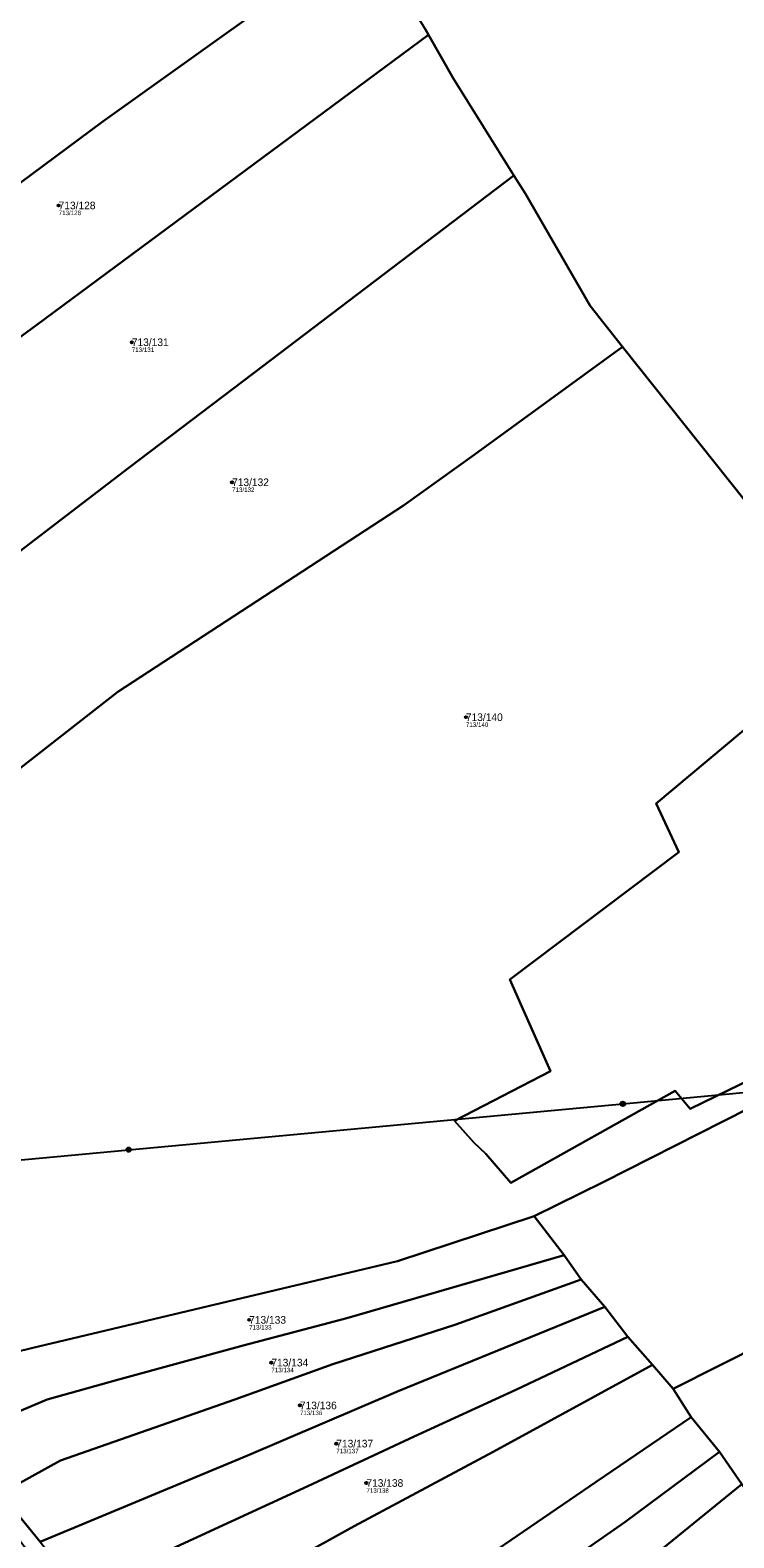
# Model space of a CAD drawing. Extents: x -732749 to -730903, y -1025757 to -1023435.
# Drawn here: x -731266.8 to -731109.9, y -1024229.5 to -1023893.2 of the extents above; entities that cross this region are included whole.
import ezdxf

# ---------------------------------------------------------------- set-up
doc = ezdxf.new("R2010")
doc.units = 0
for name, color, linetype in [('Definiční body', 7, 'Continuous'), ('Hranice parcel', 7, 'Continuous'), ('Parcelní čísla', 7, 'Continuous'), ('Polygon ku', 7, 'Continuous'), ('Polygon parcely', 7, 'Continuous'), ('Poz předměty', 7, 'Continuous')]:
    doc.layers.add(name, color=color, linetype=linetype)

msp = doc.modelspace()

# ---------------------------------------------------------------- linework, layer by layer
at = {"layer": 'Definiční body'}
for centre in [(-731260.47, -1023932.27), (-731244.15, -1023962.79), (-731221.8, -1023994.03), (-731169.66, -1024046.44), (-731217.99, -1024180.9), (-731213.04, -1024190.44), (-731206.68, -1024199.99), (-731198.56, -1024208.51), (-731191.85, -1024217.3)]:
    msp.add_circle(centre, 0.25, dxfattribs=at)
at = {"layer": 'Hranice parcel'}
for p, q in [((-731178.7, -1023893), (-731178.01, -1023894.21)), ((-731141.97, -1023954.69), (-731134.71, -1023963.83)), ((-731134.71, -1023963.83), (-731107.41, -1023998.18)), ((-731147.73, -1024166.47), (-731154.44, -1024157.76)), ((-731143.96, -1024171.92), (-731147.73, -1024166.47)), ((-731138.72, -1024178), (-731143.96, -1024171.92)), ((-731133.59, -1024184.66), (-731138.72, -1024178)), ((-731128.04, -1024190.95), (-731133.59, -1024184.66)), ((-731123.42, -1024196.3), (-731128.04, -1024190.95)), ((-731119.44, -1024202.6), (-731123.42, -1024196.3)), ((-731113.15, -1024210.33), (-731119.44, -1024202.6)), ((-731108.12, -1024217.57), (-731113.15, -1024210.33)), ((-731264.56, -1024230.43), (-731273.37, -1024219.62))]:
    msp.add_line(p, q, dxfattribs=at)
for points in [[(-731343.94, -1023985.48), (-731313.72, -1023959.93), (-731290.04, -1023942.73), (-731250.63, -1023913.57), (-731192.66, -1023872)], [(-731326.27, -1024003.5), (-731265.3, -1023958.87), (-731178.01, -1023894.21)], [(-731178.01, -1023894.21), (-731172.5, -1023903.9), (-731158.97, -1023925.58)], [(-731293.41, -1024034.93), (-731297.24, -1024030.92), (-731244.76, -1023990.72), (-731217.09, -1023969.75), (-731158.97, -1023925.58)], [(-731158.97, -1023925.58), (-731156.4, -1023929.7), (-731141.97, -1023954.69)], [(-731269.07, -1024057.78), (-731247.27, -1024040.76), (-731183.55, -1023999.23), (-731167.83, -1023987.9), (-731134.71, -1023963.83)], [(-731023.85, -1024087.66), (-731072.3, -1024110.73), (-731119.67, -1024133.81), (-731123.03, -1024129.82), (-731159.68, -1024150.32), (-731165.19, -1024143.84), (-731167.91, -1024141.32), (-731172.21, -1024136.5), (-731150.83, -1024125.42), (-731159.84, -1024104.97), (-731122.22, -1024076.58), (-731127.26, -1024065.7), (-731080.86, -1024026.89)], [(-731154.44, -1024157.76), (-731139.08, -1024150.16), (-731112.36, -1024136.64), (-731021.17, -1024090.47)], [(-731123.42, -1024196.3), (-731031.4, -1024149.89), (-730986.2, -1024124.6)], [(-731154.44, -1024157.76), (-731184.91, -1024167.83), (-731266.52, -1024187.23), (-731289.68, -1024192.9)], [(-731282.45, -1024206.84), (-731263.06, -1024198.66), (-731247.38, -1024194.26), (-731219.29, -1024186.6), (-731196.23, -1024180.52), (-731147.73, -1024166.47)], [(-731273.37, -1024219.62), (-731260.02, -1024212.3), (-731221.2, -1024198.66), (-731199.3, -1024190.8), (-731172.15, -1024181.99), (-731143.96, -1024171.92)], [(-731264.56, -1024230.43), (-731218.48, -1024211.25), (-731184.73, -1024196.78), (-731138.72, -1024178)], [(-731254.5, -1024243.08), (-731239.1, -1024233.74), (-731204.93, -1024218.01), (-731181.18, -1024206.9), (-731158.54, -1024196.51), (-731133.59, -1024184.66)], [(-731244.35, -1024254.53), (-731194.59, -1024226.93), (-731163.57, -1024210.36), (-731128.04, -1024190.95)], [(-731224.78, -1024275.03), (-731175.83, -1024241.16), (-731140.61, -1024217.07), (-731119.44, -1024202.6)], [(-731213.67, -1024286.56), (-731190.82, -1024267.57), (-731177.51, -1024257.19), (-731164.41, -1024247.12), (-731134.22, -1024226.06), (-731113.15, -1024210.33)], [(-731201.82, -1024295.96), (-731181.38, -1024277.58), (-731148.58, -1024250.4), (-731108.12, -1024217.57)]]:
    msp.add_lwpolyline(points, dxfattribs=at)
at = {"layer": 'Polygon ku'}
msp.add_lwpolyline([(-731107.41, -1023998.18), (-731134.71, -1023963.83), (-731141.97, -1023954.69), (-731156.4, -1023929.7), (-731158.97, -1023925.58), (-731172.5, -1023903.9), (-731178.01, -1023894.21), (-731178.7, -1023893)], dxfattribs=at)
at = {"layer": 'Polygon parcely'}
for points in [[(-731208, -1023845.8), (-731213.34, -1023837.54), (-731240.31, -1023854.47), (-731284.33, -1023886.14), (-731379.89, -1023953.71), (-731371.46, -1023958.88), (-731343.94, -1023985.48), (-731313.72, -1023959.93), (-731290.04, -1023942.73), (-731250.63, -1023913.57), (-731192.66, -1023872), (-731193.5, -1023870.9)], [(-731192.66, -1023872), (-731250.63, -1023913.57), (-731290.04, -1023942.73), (-731313.72, -1023959.93), (-731343.94, -1023985.48), (-731326.27, -1024003.5), (-731265.3, -1023958.87), (-731178.01, -1023894.21), (-731178.7, -1023893), (-731186.5, -1023880.1)], [(-731217.09, -1023969.75), (-731158.97, -1023925.58), (-731172.5, -1023903.9), (-731178.01, -1023894.21), (-731265.3, -1023958.87), (-731326.27, -1024003.5), (-731322.01, -1024007.47), (-731312.15, -1024016.45), (-731302.46, -1024025.85), (-731305.25, -1024028.62), (-731354.28, -1024075.19), (-731351.34, -1024078.91), (-731354.64, -1024092.34), (-731352.42, -1024120.31), (-731351.49, -1024137.19), (-731349.91, -1024139.21), (-731346.84, -1024135.92), (-731337.55, -1024092.09), (-731344.35, -1024085.04), (-731296.19, -1024037.9), (-731293.41, -1024034.93), (-731297.24, -1024030.92), (-731244.76, -1023990.72)], [(-731134.71, -1023963.83), (-731141.97, -1023954.69), (-731156.4, -1023929.7), (-731158.97, -1023925.58), (-731217.09, -1023969.75), (-731244.76, -1023990.72), (-731297.24, -1024030.92), (-731293.41, -1024034.93), (-731274.97, -1024053.23), (-731269.07, -1024057.78), (-731247.27, -1024040.76), (-731183.55, -1023999.23), (-731167.83, -1023987.9)], [(-731050.6, -1024059.61), (-731050.86, -1024059.33), (-731069.51, -1024039.16), (-731080.86, -1024026.89), (-731127.26, -1024065.7), (-731122.22, -1024076.58), (-731159.84, -1024104.97), (-731150.83, -1024125.42), (-731172.21, -1024136.5), (-731167.91, -1024141.32), (-731165.19, -1024143.84), (-731159.68, -1024150.32), (-731123.03, -1024129.82), (-731119.67, -1024133.81), (-731072.3, -1024110.73), (-731023.85, -1024087.66)], [(-731021.17, -1024090.47), (-731112.36, -1024136.64), (-731139.08, -1024150.16), (-731154.44, -1024157.76), (-731147.73, -1024166.47), (-731143.96, -1024171.92), (-731138.72, -1024178), (-731133.59, -1024184.66), (-731128.04, -1024190.95), (-731123.42, -1024196.3), (-731031.4, -1024149.89), (-730986.2, -1024124.6), (-731009.66, -1024102.55)], [(-730986.2, -1024124.6), (-731031.4, -1024149.89), (-731123.42, -1024196.3), (-731119.44, -1024202.6), (-731113.15, -1024210.33), (-731108.12, -1024217.57), (-731103.72, -1024223.49), (-731096.8, -1024233.56), (-731091.85, -1024238.17), (-731002.34, -1024195.18), (-730953.39, -1024154.26), (-730954.37, -1024153.4), (-730971.18, -1024138.72), (-730977.24, -1024133.02)], [(-731266.52, -1024187.23), (-731289.68, -1024192.9), (-731282.45, -1024206.84), (-731263.06, -1024198.66), (-731247.38, -1024194.26), (-731219.29, -1024186.6), (-731196.23, -1024180.52), (-731147.73, -1024166.47), (-731154.44, -1024157.76), (-731184.91, -1024167.83)], [(-731260.02, -1024212.3), (-731221.2, -1024198.66), (-731199.3, -1024190.8), (-731172.15, -1024181.99), (-731143.96, -1024171.92), (-731147.73, -1024166.47), (-731196.23, -1024180.52), (-731219.29, -1024186.6), (-731247.38, -1024194.26), (-731263.06, -1024198.66), (-731282.45, -1024206.84), (-731280.25, -1024210.2), (-731273.37, -1024219.62)], [(-731184.73, -1024196.78), (-731138.72, -1024178), (-731143.96, -1024171.92), (-731172.15, -1024181.99), (-731199.3, -1024190.8), (-731221.2, -1024198.66), (-731260.02, -1024212.3), (-731273.37, -1024219.62), (-731264.56, -1024230.43), (-731218.48, -1024211.25)], [(-731138.72, -1024178), (-731184.73, -1024196.78), (-731218.48, -1024211.25), (-731264.56, -1024230.43), (-731254.5, -1024243.08), (-731239.1, -1024233.74), (-731204.93, -1024218.01), (-731181.18, -1024206.9), (-731158.54, -1024196.51), (-731133.59, -1024184.66)], [(-731133.59, -1024184.66), (-731158.54, -1024196.51), (-731181.18, -1024206.9), (-731204.93, -1024218.01), (-731239.1, -1024233.74), (-731254.5, -1024243.08), (-731244.35, -1024254.53), (-731194.59, -1024226.93), (-731163.57, -1024210.36), (-731128.04, -1024190.95)], [(-731128.04, -1024190.95), (-731163.57, -1024210.36), (-731194.59, -1024226.93), (-731244.35, -1024254.53), (-731235.12, -1024263.97), (-731224.78, -1024275.03), (-731175.83, -1024241.16), (-731140.61, -1024217.07), (-731119.44, -1024202.6), (-731123.42, -1024196.3)], [(-731164.41, -1024247.12), (-731134.22, -1024226.06), (-731113.15, -1024210.33), (-731119.44, -1024202.6), (-731140.61, -1024217.07), (-731175.83, -1024241.16), (-731224.78, -1024275.03), (-731213.67, -1024286.56), (-731190.82, -1024267.57), (-731177.51, -1024257.19)], [(-731108.12, -1024217.57), (-731113.15, -1024210.33), (-731134.22, -1024226.06), (-731164.41, -1024247.12), (-731177.51, -1024257.19), (-731190.82, -1024267.57), (-731213.67, -1024286.56), (-731201.82, -1024295.96), (-731181.38, -1024277.58), (-731148.58, -1024250.4)], [(-731108.12, -1024217.57), (-731148.58, -1024250.4), (-731181.38, -1024277.58), (-731201.82, -1024295.96), (-731188.3, -1024304.98), (-731169.54, -1024316.93), (-731156.12, -1024292.49), (-731133.8, -1024264.8), (-731096.8, -1024233.56), (-731103.72, -1024223.49)]]:
    msp.add_lwpolyline(points, close=True, dxfattribs=at)
for points in [[(-731107.41, -1023998.18), (-731134.71, -1023963.83), (-731167.83, -1023987.9), (-731183.55, -1023999.23), (-731247.27, -1024040.76), (-731269.07, -1024057.78), (-731284.05, -1024072.6), (-731319.66, -1024111.76), (-731313, -1024117.83), (-731305.53, -1024123.58), (-731308.96, -1024146.71), (-731303.83, -1024168.84), (-731295.86, -1024181.99), (-731289.68, -1024192.9), (-731266.52, -1024187.23), (-731184.91, -1024167.83), (-731154.44, -1024157.76), (-731139.08, -1024150.16), (-731112.36, -1024136.64), (-731021.17, -1024090.47)], [(-731072.3, -1024110.73), (-731119.67, -1024133.81), (-731123.03, -1024129.82), (-731159.68, -1024150.32), (-731165.19, -1024143.84), (-731167.91, -1024141.32), (-731172.21, -1024136.5), (-731150.83, -1024125.42), (-731159.84, -1024104.97), (-731122.22, -1024076.58), (-731127.26, -1024065.7), (-731080.86, -1024026.89)], [(-731264.56, -1024230.43), (-731273.37, -1024219.62), (-731280.25, -1024210.2), (-731282.45, -1024206.84), (-731289.68, -1024192.9), (-731295.86, -1024181.99), (-731303.83, -1024168.84), (-731315.78, -1024157.51), (-731332.23, -1024145.34), (-731343.66, -1024141.99), (-731347.46, -1024142.31), (-731344.49, -1024146.01), (-731343.53, -1024145.59), (-731335.69, -1024147.23), (-731318.5, -1024159.71), (-731307.39, -1024170.51), (-731301.84, -1024179.26), (-731290.97, -1024198.41), (-731283.35, -1024211.71), (-731252.3, -1024252.1)]]:
    msp.add_lwpolyline(points, dxfattribs=at)
at = {"layer": 'Poz předměty'}
for p, q in [((-731134.67, -1024132.7), (-731026.08, -1024122.5)), ((-731244.85, -1024142.94), (-731134.67, -1024132.7)), ((-731329.3, -1024150.89), (-731244.85, -1024142.94))]:
    msp.add_line(p, q, dxfattribs=at)
for centre, radius in [((-731134.67, -1024132.7), 0.5), ((-731134.67, -1024132.7), 0.4), ((-731134.67, -1024132.7), 0.3), ((-731134.67, -1024132.7), 0.2), ((-731134.67, -1024132.7), 0.1), ((-731244.85, -1024142.94), 0.5), ((-731244.85, -1024142.94), 0.4), ((-731244.85, -1024142.94), 0.3), ((-731244.85, -1024142.94), 0.2), ((-731244.85, -1024142.94), 0.1)]:
    msp.add_circle(centre, radius, dxfattribs=at)

# ---------------------------------------------------------------- texts
at = {"layer": 'Definiční body'}
for s, p in [('713/128', (-731260.47, -1023934.43)), ('713/131', (-731244.15, -1023964.95)), ('713/132', (-731221.8, -1023996.19)), ('713/140', (-731169.66, -1024048.6)), ('713/133', (-731217.99, -1024183.06)), ('713/134', (-731213.04, -1024192.6)), ('713/136', (-731206.68, -1024202.15)), ('713/137', (-731198.56, -1024210.67)), ('713/138', (-731191.85, -1024219.46))]:
    msp.add_text(s, height=1, dxfattribs=at).set_placement(p)
at = {"layer": 'Parcelní čísla'}
for s, p in [('713/128', (-731260.47, -1023933.12)), ('713/131', (-731244.15, -1023963.64)), ('713/132', (-731221.8, -1023994.88)), ('713/140', (-731169.66, -1024047.29)), ('713/133', (-731217.99, -1024181.75)), ('713/134', (-731213.04, -1024191.29)), ('713/136', (-731206.68, -1024200.84)), ('713/137', (-731198.56, -1024209.36)), ('713/138', (-731191.85, -1024218.15))]:
    msp.add_text(s, height=1.7, dxfattribs=at).set_placement(p)

doc.saveas('drawing.dxf')
